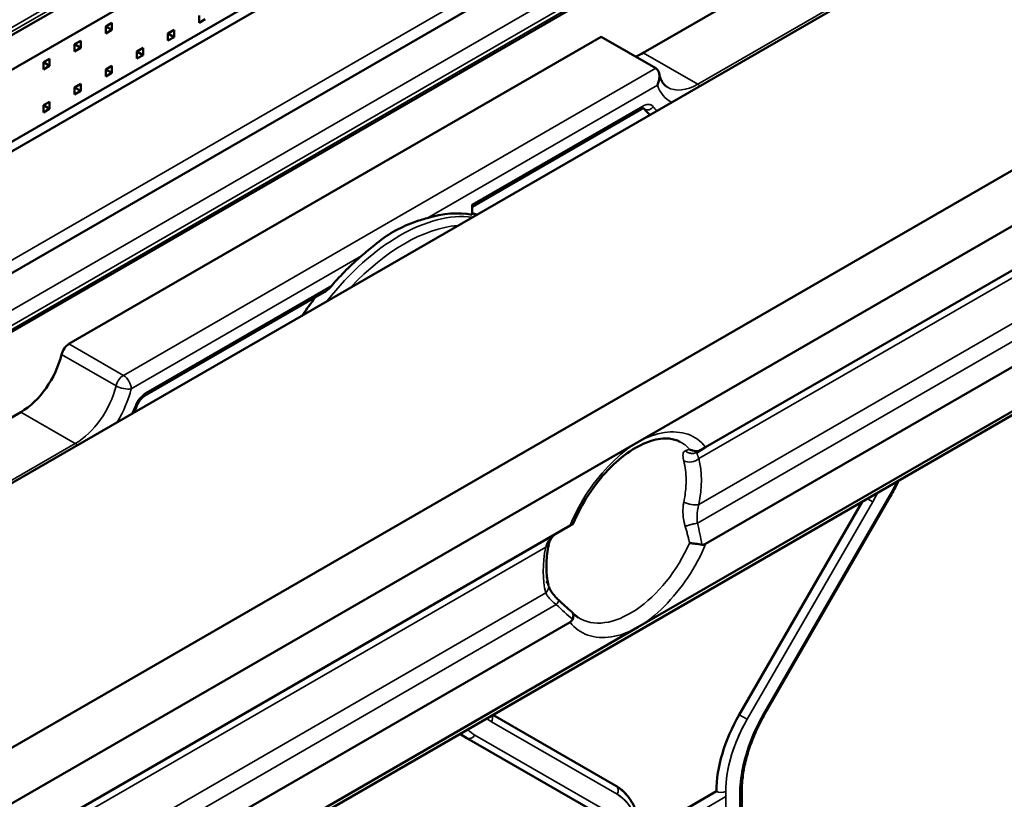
# Model space of a CAD drawing. Header units: millimetres. Extents: x 0 to 14369, y -869 to 2970.
# Tile 611 of 656: x 3609 to 3654, y 1636 to 1671. Entities that reach past the tile are written whole.
import ezdxf

# ---------------------------------------------------------------- set-up
doc = ezdxf.new("R2010")
doc.units = ezdxf.units.MM
doc.header["$LTSCALE"] = 10
doc.layers.add('Sichtbar (ISO)', color=7, linetype='Continuous', lineweight=50)
doc.layers.add('Sichtbar schmal (ISO)', color=7, linetype='Continuous', lineweight=35)

msp = doc.modelspace()

# ---------------------------------------------------------------- linework, layer by layer
at = {"layer": 'Sichtbar (ISO)'}
for p, q in [((3600.048, 1665.217), (3650.624, 1694.417)), ((3600.048, 1665.217), (3650.624, 1694.417)), ((3645.203, 1689.716), (3599.948, 1663.588)), ((3599.948, 1660.322), (3645.203, 1686.45)), ((3644.531, 1685.614), (3595.759, 1657.455)), ((3595.759, 1657.455), (3644.531, 1685.614)), ((3598.738, 1653.653), (3649.312, 1682.852)), ((3649.312, 1682.852), (3598.739, 1653.654)), ((3650.627, 1680.942), (3600.127, 1651.785)), ((3650.627, 1680.942), (3600.127, 1651.785)), ((3660.654, 1679.857), (3590.938, 1639.607)), ((3590.938, 1627.567), (3670.667, 1673.598)), ((3637.672, 1669.569), (3644.743, 1673.652)), ((3644.743, 1673.652), (3637.672, 1669.569)), ((3637.425, 1651.875), (3671.746, 1671.691)), ((3617.484, 1671.265), (3617.484, 1670.939)), ((3613.524, 1670.935), (3613.242, 1670.772)), ((3613.242, 1670.772), (3613.242, 1670.445)), ((3613.524, 1670.608), (3613.242, 1670.772)), ((3613.524, 1670.608), (3613.524, 1670.935)), ((3617.484, 1670.939), (3617.767, 1671.102)), ((3611.575, 1656.339), (3635.76, 1670.302)), ((3635.76, 1670.302), (3611.575, 1656.339)), ((3613.242, 1670.445), (3613.524, 1670.608)), ((3616.353, 1670.612), (3616.07, 1670.449)), ((3616.07, 1670.449), (3616.07, 1670.122)), ((3616.353, 1670.286), (3616.07, 1670.449)), ((3616.07, 1670.122), (3616.353, 1670.286)), ((3616.353, 1670.286), (3616.353, 1670.612)), ((3635.76, 1670.302), (3638.235, 1668.874)), ((3638.235, 1668.874), (3635.76, 1670.302)), ((3612.11, 1670.119), (3611.827, 1669.955)), ((3611.827, 1669.955), (3611.827, 1669.629)), ((3612.11, 1669.792), (3611.827, 1669.955)), ((3611.827, 1669.629), (3612.11, 1669.792)), ((3612.11, 1669.792), (3612.11, 1670.119)), ((3614.939, 1669.796), (3614.656, 1669.632)), ((3614.939, 1669.469), (3614.939, 1669.796)), ((3614.656, 1669.632), (3614.656, 1669.306)), ((3614.939, 1669.469), (3614.656, 1669.632)), ((3614.656, 1669.306), (3614.939, 1669.469)), ((3640.504, 1651.639), (3671.745, 1669.676)), ((3610.696, 1669.302), (3610.413, 1669.139)), ((3610.413, 1669.139), (3610.413, 1668.812)), ((3610.696, 1668.975), (3610.413, 1669.139)), ((3610.413, 1668.812), (3610.696, 1668.975)), ((3610.696, 1668.975), (3610.696, 1669.302)), ((3613.524, 1668.979), (3613.242, 1668.816)), ((3613.524, 1668.653), (3613.524, 1668.979)), ((3613.242, 1668.816), (3613.242, 1668.489)), ((3613.524, 1668.653), (3613.242, 1668.816)), ((3613.242, 1668.489), (3613.524, 1668.653)), ((3612.11, 1668.163), (3611.827, 1667.999)), ((3611.827, 1667.999), (3611.827, 1667.673)), ((3612.11, 1667.836), (3611.827, 1667.999)), ((3612.11, 1667.836), (3612.11, 1668.163)), ((3611.827, 1667.673), (3612.11, 1667.836)), ((3610.696, 1667.346), (3610.413, 1667.183)), ((3610.413, 1667.183), (3610.413, 1666.856)), ((3610.696, 1667.02), (3610.413, 1667.183)), ((3610.696, 1667.02), (3610.696, 1667.346)), ((3610.413, 1666.856), (3610.696, 1667.02)), ((3629.894, 1662.568), (3637.583, 1667.007)), ((3629.894, 1662.568), (3637.583, 1667.007)), ((3671.745, 1665.287), (3640.504, 1647.25)), ((3671.746, 1663.274), (3637.425, 1643.459)), ((3629.894, 1662.67), (3629.894, 1662.207)), ((3629.894, 1662.207), (3629.894, 1662.67)), ((3670.666, 1662.471), (3590.938, 1616.44)), ((3623.168, 1658.685), (3615.01, 1653.975)), ((3623.168, 1658.685), (3615.01, 1653.975)), ((3609.388, 1653.239), (3602.317, 1649.157)), ((3602.317, 1649.157), (3609.388, 1653.239)), ((3590.949, 1625.042), (3637.425, 1651.875)), ((3640.129, 1651.423), (3640.33, 1651.539)), ((3640.504, 1651.639), (3640.33, 1651.539)), ((3643.202, 1639.529), (3648.909, 1649.414)), ((3643.202, 1639.529), (3648.909, 1649.414)), ((3647.618, 1649.164), (3642.031, 1639.487)), ((3634.456, 1648.342), (3634.456, 1648.341)), ((3639.507, 1648.342), (3639.507, 1648.342)), ((3590.938, 1623.022), (3634.346, 1648.084)), ((3634.346, 1648.084), (3634.463, 1648.151)), ((3633.502, 1644.673), (3633.502, 1644.673)), ((3633.743, 1644.519), (3633.744, 1644.519)), ((3590.938, 1618.633), (3634.346, 1643.695)), ((3637.425, 1643.459), (3590.949, 1616.626)), ((3636.425, 1636.25), (3630.838, 1639.476)), ((3636.425, 1636.25), (3630.838, 1639.476)), ((3629.338, 1638.61), (3629.657, 1638.426)), ((3629.657, 1638.426), (3629.338, 1638.61)), ((3629.657, 1638.426), (3635.364, 1635.131)), ((3635.364, 1635.131), (3629.657, 1638.426)), ((3640.996, 1636.003), (3637.545, 1634.01)), ((3642.144, 1611.297), (3642.144, 1635.985)), ((3642.144, 1611.297), (3642.144, 1635.985))]:
    msp.add_line(p, q, dxfattribs=at)
for centre, major_axis, ratio, start_param, end_param in [((3637.672, 1671.815), (1.375, 2.382), 0.57735, 3.744156, 3.926991), ((3637.672, 1671.815), (-1.375, -2.382), 0.57735, 0.602563, 0.785398), ((3637.433, 1666.614), (0.25, 0.433), 0.57735, 6.052049, 6.26469), ((3640.288, 1670.304), (-2.125, -3.681), 0.57735, 6.052049, 6.186176), ((3626.358, 1654.056), (4.5, 7.794), 0.57735, 0.196367, 0.549149), ((3626.358, 1654.056), (4.5, 7.794), 0.57735, 0.196367, 0.549148), ((3626.146, 1654.178), (4.5, 7.794), 0.57735, 0.114612, 0.155715), ((3626.358, 1654.056), (4.5, 7.794), 0.57735, 1.021649, 1.249007), ((3626.358, 1654.056), (-4.5, -7.794), 0.57735, 4.163242, 4.3906), ((3626.146, 1654.178), (-4.5, -7.794), 0.57735, 4.486899, 4.597777), ((3611.575, 1655.931), (0.25, 0.433), 0.57735, 0.785398, 2.043428), ((3611.575, 1655.931), (-0.25, -0.433), 0.57735, 3.926991, 5.18502), ((3609.388, 1655.485), (1.375, 2.382), 0.57735, 3.926991, 5.18502), ((3609.388, 1655.485), (-1.375, -2.382), 0.57735, 0.785398, 2.043428), ((3632.873, 1645.229), (0.493, 0.127), 0.703601, 6.278918, 6.296975), ((3644.531, 1638.044), (-2.5, -4.33), 0.57735, 4.712389, 5.497787)]:
    msp.add_ellipse(centre, major_axis=major_axis, ratio=ratio, start_param=start_param, end_param=end_param, dxfattribs=at)
for points, knots in [([(3638.235, 1668.874), (3638.262, 1668.858), (3638.287, 1668.837), (3638.338, 1668.776), (3638.36, 1668.733), (3638.395, 1668.626), (3638.404, 1668.561), (3638.404, 1668.43), (3638.396, 1668.364), (3638.366, 1668.233), (3638.344, 1668.168), (3638.315, 1668.105), (3638.315, 1668.104), (3638.314, 1668.103)], [0.09341858, 0.09341858, 0.09341858, 0.09341858, 0.10621496, 0.10621496, 0.12403636, 0.12403636, 0.14611715, 0.14611715, 0.16768171, 0.16768171, 0.18977528, 0.18977528, 0.19019595, 0.19019595, 0.19019595, 0.19019595]), ([(3638.314, 1668.103), (3638.315, 1668.104), (3638.315, 1668.105), (3638.344, 1668.168), (3638.366, 1668.233), (3638.396, 1668.364), (3638.404, 1668.43), (3638.404, 1668.561), (3638.395, 1668.626), (3638.36, 1668.733), (3638.338, 1668.776), (3638.287, 1668.837), (3638.262, 1668.858), (3638.235, 1668.874)], [-0.19019585, -0.19019585, -0.19019585, -0.19019585, -0.18977528, -0.18977528, -0.16768171, -0.16768171, -0.14611715, -0.14611715, -0.12403636, -0.12403636, -0.10621496, -0.10621496, -0.09341858, -0.09341858, -0.09341858, -0.09341858]), ([(3638.39, 1668.631), (3638.404, 1668.563), (3638.422, 1668.5), (3638.463, 1668.386), (3638.486, 1668.334), (3638.535, 1668.242), (3638.562, 1668.201), (3638.617, 1668.13), (3638.647, 1668.099), (3638.707, 1668.046), (3638.739, 1668.024), (3638.772, 1668.004)], [3.3545763, 3.3545763, 3.3545763, 3.3545763, 3.4690592, 3.4690592, 3.5835421, 3.5835421, 3.698025, 3.698025, 3.8125079, 3.8125079, 3.9269908, 3.9269908, 3.9269908, 3.9269908]), ([(3638.39, 1668.631), (3638.404, 1668.563), (3638.422, 1668.5), (3638.463, 1668.386), (3638.486, 1668.334), (3638.535, 1668.242), (3638.562, 1668.201), (3638.617, 1668.13), (3638.647, 1668.099), (3638.707, 1668.046), (3638.739, 1668.024), (3638.772, 1668.004)], [3.3545763, 3.3545763, 3.3545763, 3.3545763, 3.4690592, 3.4690592, 3.5835421, 3.5835421, 3.698025, 3.698025, 3.8125079, 3.8125079, 3.9269908, 3.9269908, 3.9269908, 3.9269908]), ([(3637.69, 1667.044), (3637.69, 1667.044), (3637.689, 1667.044), (3637.683, 1667.044), (3637.676, 1667.044), (3637.658, 1667.04), (3637.645, 1667.037), (3637.617, 1667.026), (3637.6, 1667.018), (3637.583, 1667.007)], [0.9888978, 0.9888978, 0.9888978, 0.9888978, 1.0995574, 1.0995574, 1.2566371, 1.2566371, 1.4137167, 1.4137167, 1.5707963, 1.5707963, 1.5707963, 1.5707963]), ([(3637.69, 1667.044), (3637.69, 1667.044), (3637.689, 1667.044), (3637.683, 1667.044), (3637.676, 1667.044), (3637.658, 1667.04), (3637.645, 1667.037), (3637.617, 1667.026), (3637.6, 1667.018), (3637.583, 1667.007)], [0.9888978, 0.9888978, 0.9888978, 0.9888978, 1.0995574, 1.0995574, 1.2566371, 1.2566371, 1.4137167, 1.4137167, 1.5707963, 1.5707963, 1.5707963, 1.5707963]), ([(3627.848, 1662.06), (3627.655, 1662.002), (3627.443, 1661.936), (3626.911, 1661.74), (3626.591, 1661.593), (3626.031, 1661.27), (3625.738, 1661.062), (3625.256, 1660.673), (3625.062, 1660.505), (3624.869, 1660.34)], [-1.3008066, -1.3008066, -1.3008066, -1.3008066, -1.2205407, -1.2205407, -1.1016547, -1.1016547, -0.9827686, -0.9827686, -0.9025009, -0.9025009, -0.9025009, -0.9025009]), ([(3627.848, 1662.06), (3627.655, 1662.002), (3627.443, 1661.936), (3626.911, 1661.74), (3626.591, 1661.593), (3626.031, 1661.27), (3625.738, 1661.062), (3625.256, 1660.673), (3625.062, 1660.505), (3624.869, 1660.34)], [-1.3008075, -1.3008075, -1.3008075, -1.3008075, -1.2205407, -1.2205407, -1.1016547, -1.1016547, -0.9827686, -0.9827686, -0.9025009, -0.9025009, -0.9025009, -0.9025009]), ([(3623.168, 1658.685), (3623.224, 1658.717), (3623.278, 1658.758), (3623.397, 1658.86), (3623.46, 1658.924), (3623.513, 1658.986)], [0.02844886, 0.02844886, 0.02844886, 0.02844886, 0.04731672, 0.04731672, 0.07246467, 0.07246467, 0.07246467, 0.07246467]), ([(3623.513, 1658.986), (3623.46, 1658.924), (3623.397, 1658.86), (3623.278, 1658.758), (3623.224, 1658.717), (3623.168, 1658.685)], [0.23210422, 0.23210422, 0.23210422, 0.23210422, 0.25725217, 0.25725217, 0.27612003, 0.27612003, 0.27612003, 0.27612003]), ([(3615.01, 1653.975), (3614.987, 1653.962), (3614.962, 1653.944), (3614.909, 1653.902), (3614.882, 1653.877), (3614.83, 1653.82), (3614.804, 1653.788), (3614.755, 1653.721), (3614.732, 1653.685), (3614.691, 1653.611), (3614.672, 1653.572), (3614.657, 1653.534)], [1.570796, 1.570796, 1.570796, 1.570796, 1.774103, 1.774103, 1.97741, 1.97741, 2.180717, 2.180717, 2.384024, 2.384024, 2.587331, 2.587331, 2.587331, 2.587331]), ([(3615.01, 1653.975), (3614.987, 1653.962), (3614.962, 1653.944), (3614.909, 1653.902), (3614.882, 1653.877), (3614.83, 1653.82), (3614.804, 1653.788), (3614.755, 1653.721), (3614.732, 1653.685), (3614.691, 1653.611), (3614.672, 1653.572), (3614.657, 1653.534)], [1.570796, 1.570796, 1.570796, 1.570796, 1.774103, 1.774103, 1.97741, 1.97741, 2.180717, 2.180717, 2.384024, 2.384024, 2.587331, 2.587331, 2.587331, 2.587331]), ([(3634.489, 1648.181), (3634.678, 1648.628), (3634.913, 1649.07), (3635.451, 1649.895), (3635.754, 1650.279), (3636.394, 1650.948), (3636.731, 1651.233), (3637.394, 1651.676), (3637.721, 1651.836), (3638.328, 1652.027), (3638.607, 1652.058), (3639.03, 1652.017), (3639.191, 1651.969), (3639.334, 1651.894)], [3.713434, 3.713434, 3.713434, 3.713434, 4.020468, 4.020468, 4.327976, 4.327976, 4.63357, 4.63357, 4.935856, 4.935856, 5.240942, 5.240942, 5.473092, 5.473092, 5.473092, 5.473092]), ([(3639.776, 1651.551), (3639.776, 1651.55), (3639.777, 1651.55), (3639.819, 1651.524), (3639.862, 1651.504), (3639.954, 1651.476), (3640.001, 1651.468), (3640.097, 1651.466), (3640.146, 1651.471), (3640.241, 1651.495), (3640.287, 1651.514), (3640.33, 1651.539)], [-0.05920232, -0.05920232, -0.05920232, -0.05920232, -0.05892063, -0.05892063, -0.04423264, -0.04423264, -0.02959207, -0.02959207, -0.01489303, -0.01489303, -0.000001, -0.000001, -0.000001, -0.000001]), ([(3649.273, 1650.12), (3649.269, 1650.11), (3649.264, 1650.101), (3649.154, 1649.862), (3649.036, 1649.635), (3648.909, 1649.414)], [0.6219847, 0.6219847, 0.6219847, 0.6219847, 0.6283185, 0.6283185, 0.7853982, 0.7853982, 0.7853982, 0.7853982]), ([(3649.273, 1650.12), (3649.269, 1650.11), (3649.264, 1650.101), (3649.154, 1649.862), (3649.036, 1649.635), (3648.909, 1649.414)], [0.6219847, 0.6219847, 0.6219847, 0.6219847, 0.6283185, 0.6283185, 0.7853982, 0.7853982, 0.7853982, 0.7853982]), ([(3633.72, 1647.723), (3633.71, 1647.716), (3633.7, 1647.711), (3633.677, 1647.695), (3633.663, 1647.686), (3633.612, 1647.646), (3633.575, 1647.611), (3633.471, 1647.49), (3633.415, 1647.389), (3633.377, 1647.252), (3633.373, 1647.232), (3633.369, 1647.212)], [0, 0, 0, 0, 0.00550421, 0.00550421, 0.01289762, 0.01289762, 0.03513204, 0.03513204, 0.08243031, 0.08243031, 0.09010089, 0.09010089, 0.09010089, 0.09010089]), ([(3633.369, 1645.356), (3633.344, 1645.455), (3633.323, 1645.56), (3633.291, 1645.782), (3633.28, 1645.898), (3633.269, 1646.14), (3633.269, 1646.266), (3633.28, 1646.525), (3633.291, 1646.659), (3633.325, 1646.932), (3633.347, 1647.071), (3633.376, 1647.213)], [2.8883141, 2.8883141, 2.8883141, 2.8883141, 2.9896255, 2.9896255, 3.0909369, 3.0909369, 3.1922484, 3.1922484, 3.2935598, 3.2935598, 3.3948712, 3.3948712, 3.3948712, 3.3948712]), ([(3640.33, 1647.215), (3640.288, 1647.221), (3640.242, 1647.227), (3640.146, 1647.241), (3640.097, 1647.248), (3640, 1647.26), (3639.953, 1647.266), (3639.862, 1647.277), (3639.818, 1647.281), (3639.777, 1647.285), (3639.776, 1647.285), (3639.776, 1647.285)], [-0.05881123, -0.05881123, -0.05881123, -0.05881123, -0.04405341, -0.04405341, -0.02925655, -0.02925655, -0.01463114, -0.01463114, 0, 0, 0.00028287, 0.00028287, 0.00028287, 0.00028287]), ([(3640.33, 1647.215), (3640.334, 1647.214), (3640.338, 1647.213), (3640.367, 1647.21), (3640.397, 1647.212), (3640.448, 1647.223), (3640.48, 1647.236), (3640.504, 1647.25)], [0.25693104, 0.25693104, 0.25693104, 0.25693104, 0.25826393, 0.25826393, 0.26705344, 0.26705344, 0.27728724, 0.27728724, 0.27728724, 0.27728724]), ([(3633.376, 1645.313), (3633.384, 1645.292), (3633.394, 1645.268), (3633.429, 1645.191), (3633.462, 1645.134), (3633.548, 1645.004), (3633.606, 1644.931), (3633.716, 1644.805), (3633.766, 1644.752), (3633.819, 1644.7)], [0.01011533, 0.01011533, 0.01011533, 0.01011533, 0.0229952, 0.0229952, 0.04941352, 0.04941352, 0.08076068, 0.08076068, 0.10338695, 0.10338695, 0.10338695, 0.10338695]), ([(3634.463, 1643.827), (3634.478, 1643.865), (3634.488, 1643.902), (3634.497, 1643.974), (3634.497, 1644.009), (3634.485, 1644.069), (3634.474, 1644.094), (3634.45, 1644.131), (3634.438, 1644.144), (3634.425, 1644.155)], [0.000001, 0.000001, 0.000001, 0.000001, 0.01398333, 0.01398333, 0.02876103, 0.02876103, 0.04262815, 0.04262815, 0.05195452, 0.05195452, 0.05195452, 0.05195452]), ([(3634.719, 1643.899), (3634.699, 1643.912), (3634.679, 1643.925), (3634.641, 1643.953), (3634.622, 1643.967), (3634.585, 1643.997), (3634.567, 1644.013), (3634.531, 1644.045), (3634.513, 1644.062), (3634.479, 1644.098), (3634.462, 1644.116), (3634.445, 1644.135)], [2.3808897, 2.3808897, 2.3808897, 2.3808897, 2.4145388, 2.4145388, 2.4481879, 2.4481879, 2.481837, 2.481837, 2.5154861, 2.5154861, 2.5491351, 2.5491351, 2.5491351, 2.5491351]), ([(3634.346, 1643.695), (3634.37, 1643.709), (3634.396, 1643.729), (3634.432, 1643.768), (3634.448, 1643.793), (3634.46, 1643.82), (3634.462, 1643.823), (3634.463, 1643.827)], [-0.27728724, -0.27728724, -0.27728724, -0.27728724, -0.26705344, -0.26705344, -0.25826393, -0.25826393, -0.25693104, -0.25693104, -0.25693104, -0.25693104]), ([(3643.202, 1639.529), (3643.067, 1639.297), (3642.944, 1639.058), (3642.721, 1638.575), (3642.621, 1638.33), (3642.45, 1637.842), (3642.377, 1637.598), (3642.261, 1637.118), (3642.217, 1636.881), (3642.159, 1636.421), (3642.144, 1636.198), (3642.144, 1635.985)], [2.3561945, 2.3561945, 2.3561945, 2.3561945, 2.5132741, 2.5132741, 2.6703538, 2.6703538, 2.8274334, 2.8274334, 2.984513, 2.984513, 3.1415927, 3.1415927, 3.1415927, 3.1415927]), ([(3643.202, 1639.529), (3643.067, 1639.297), (3642.944, 1639.058), (3642.721, 1638.575), (3642.621, 1638.33), (3642.45, 1637.842), (3642.377, 1637.598), (3642.261, 1637.118), (3642.217, 1636.881), (3642.159, 1636.421), (3642.144, 1636.198), (3642.144, 1635.985)], [2.3561945, 2.3561945, 2.3561945, 2.3561945, 2.5132741, 2.5132741, 2.6703538, 2.6703538, 2.8274334, 2.8274334, 2.984513, 2.984513, 3.1415927, 3.1415927, 3.1415927, 3.1415927]), ([(3636.425, 1636.25), (3636.571, 1636.166), (3636.706, 1636.061), (3636.947, 1635.817), (3637.053, 1635.678), (3637.234, 1635.372), (3637.31, 1635.205), (3637.43, 1634.848), (3637.474, 1634.659), (3637.533, 1634.261), (3637.548, 1634.054), (3637.548, 1633.839)], [5.4977871, 5.4977871, 5.4977871, 5.4977871, 5.6548668, 5.6548668, 5.8119464, 5.8119464, 5.969026, 5.969026, 6.1261057, 6.1261057, 6.2831853, 6.2831853, 6.2831853, 6.2831853]), ([(3636.425, 1636.25), (3636.575, 1636.164), (3636.712, 1636.056), (3636.958, 1635.805), (3637.065, 1635.662), (3637.248, 1635.346), (3637.323, 1635.173), (3637.441, 1634.805), (3637.484, 1634.609), (3637.536, 1634.223), (3637.548, 1634.034), (3637.548, 1633.839)], [5.4977871, 5.4977871, 5.4977871, 5.4977871, 5.6585239, 5.6585239, 5.8192606, 5.8192606, 5.9799973, 5.9799973, 6.1407341, 6.1407341, 6.2831853, 6.2831853, 6.2831853, 6.2831853])]:
    msp.add_open_spline(points, degree=3, knots=knots, dxfattribs=at)
for points in [[(3614.52, 1653.222), (3614.568, 1653.325), (3614.614, 1653.43), (3614.657, 1653.534)], [(3614.52, 1653.222), (3614.568, 1653.325), (3614.614, 1653.43), (3614.657, 1653.534)], [(3634.489, 1648.181), (3634.484, 1648.168), (3634.475, 1648.158), (3634.463, 1648.151)], [(3633.819, 1644.701), (3633.82, 1644.7), (3633.82, 1644.7), (3633.821, 1644.699)], [(3633.822, 1644.7), (3634.016, 1644.508), (3634.217, 1644.326), (3634.425, 1644.155)]]:
    msp.add_open_spline(points, degree=3, dxfattribs=at)
at = {"layer": 'Sichtbar schmal (ISO)'}
for p, q in [((3650.727, 1694.646), (3600.151, 1665.446)), ((3600.151, 1665.446), (3650.727, 1694.645)), ((3650.689, 1694.809), (3600.189, 1665.653)), ((3598.251, 1653.954), (3648.81, 1683.144)), ((3648.81, 1683.144), (3598.251, 1653.954)), ((3650.465, 1681.832), (3599.889, 1652.632)), ((3599.889, 1652.632), (3650.465, 1681.832)), ((3600.151, 1652.086), (3650.728, 1681.286)), ((3650.728, 1681.286), (3600.151, 1652.086)), ((3600.189, 1651.923), (3650.689, 1681.079)), ((3650.689, 1681.079), (3619.866, 1663.283)), ((3647.218, 1672.223), (3640.147, 1668.14)), ((3640.147, 1668.14), (3647.218, 1672.223)), ((3640.147, 1668.14), (3637.672, 1669.569)), ((3637.672, 1669.569), (3640.147, 1668.14)), ((3640.196, 1651.123), (3671.011, 1668.914)), ((3638.235, 1668.874), (3614.049, 1654.91)), ((3614.049, 1654.91), (3638.235, 1668.874)), ((3627.848, 1662.06), (3638.314, 1668.103)), ((3638.314, 1668.103), (3627.848, 1662.06)), ((3637.645, 1667.145), (3629.894, 1662.67)), ((3629.894, 1662.67), (3637.645, 1667.145)), ((3671.031, 1666.846), (3640.196, 1649.044)), ((3640.129, 1648.188), (3671.218, 1666.138)), ((3614.403, 1654.298), (3624.869, 1660.34)), ((3624.869, 1660.34), (3614.403, 1654.298)), ((3623.513, 1658.986), (3615.072, 1654.113)), ((3615.072, 1654.113), (3623.513, 1658.986)), ((3614.049, 1654.91), (3611.575, 1656.339)), ((3611.575, 1656.339), (3614.049, 1654.91)), ((3611.238, 1655.862), (3613.713, 1654.433)), ((3613.713, 1654.433), (3611.238, 1655.862)), ((3609.388, 1653.239), (3611.863, 1651.811)), ((3611.863, 1651.811), (3609.388, 1653.239)), ((3611.863, 1651.811), (3604.792, 1647.728)), ((3604.792, 1647.728), (3611.863, 1651.811)), ((3643.154, 1639.557), (3648.861, 1649.442)), ((3648.861, 1649.442), (3643.154, 1639.557)), ((3648.1, 1649.163), (3647.858, 1649.303)), ((3647.858, 1649.303), (3648.1, 1649.163)), ((3648.909, 1649.414), (3648.861, 1649.442)), ((3648.861, 1649.442), (3648.909, 1649.414)), ((3647.618, 1649.164), (3642.031, 1639.487)), ((3648.1, 1649.163), (3642.393, 1639.278)), ((3642.393, 1639.278), (3648.1, 1649.163)), ((3590.938, 1622.684), (3633.239, 1647.106)), ((3633.239, 1645.027), (3590.938, 1620.604)), ((3590.938, 1619.788), (3633.72, 1644.488)), ((3642.031, 1639.487), (3642.393, 1639.278)), ((3642.393, 1639.278), (3642.031, 1639.487)), ((3643.154, 1639.557), (3643.202, 1639.529)), ((3643.202, 1639.529), (3643.154, 1639.557)), ((3636.487, 1635.868), (3630.78, 1639.163)), ((3630.78, 1639.163), (3636.487, 1635.868)), ((3630.019, 1638.563), (3635.726, 1635.268)), ((3635.726, 1635.268), (3630.019, 1638.563)), ((3641.42, 1610.3), (3641.42, 1636.003)), ((3642.056, 1635.863), (3642.056, 1611.175)), ((3642.056, 1611.175), (3642.056, 1635.863)), ((3641.427, 1635.762), (3637.453, 1633.468))]:
    msp.add_line(p, q, dxfattribs=at)
for centre, major_axis, ratio, start_param, end_param in [((3640.501, 1670.182), (-1.625, -2.815), 0.57735, 5.810554, 6.328573), ((3640.501, 1670.182), (-1.625, -2.815), 0.57735, 5.810554, 6.328573), ((3640.147, 1670.386), (-1.375, -2.382), 0.57735, 0, 0.785398), ((3640.147, 1670.386), (-1.375, -2.382), 0.57735, 0, 0.785398), ((3640.147, 1667.732), (-0.25, 0.433), 0.57735, 5.230195, 5.497787), ((3640.147, 1667.732), (0.25, -0.433), 0.57735, 2.088602, 2.356194), ((3637.433, 1667.267), (0.15, -0.26), 0.57735, 0, 0.785398), ((3637.433, 1667.267), (0.15, -0.26), 0.57735, 0, 0.785398), ((3637.914, 1667.236), (-0.237, -0.184), 0.794783, 0.313303, 1.884096), ((3637.914, 1667.236), (-0.237, -0.184), 0.794783, 0.313303, 1.884097), ((3640.501, 1670.182), (-1.975, -3.421), 0.57735, 6.052049, 6.150816), ((3637.433, 1666.614), (0.25, 0.433), 0.57735, 6.052049, 6.26469), ((3640.288, 1670.304), (-2.125, -3.681), 0.57735, 6.052049, 6.186176), ((3626.606, 1653.913), (4.5, 7.794), 0.57735, 0.241225, 1.329572), ((3626.606, 1653.913), (4.5, 7.794), 0.57735, 0.241225, 1.329572), ((3626.818, 1653.791), (4.35, 7.534), 0.57735, 0.381511, 1.189286), ((3626.818, 1653.791), (4.35, 7.534), 0.57735, 0.381511, 1.189286), ((3614.049, 1654.502), (-0.25, -0.433), 0.57735, 3.926991, 5.18502), ((3614.049, 1654.502), (0.25, 0.433), 0.57735, 0.785398, 2.043428), ((3614.049, 1654.502), (-0.25, 0.433), 0.57735, 3.926991, 5.497787), ((3614.049, 1654.502), (0.25, -0.433), 0.57735, 0.785398, 2.356194), ((3611.863, 1654.056), (-1.375, -2.382), 0.57735, 0.785398, 2.043428), ((3611.863, 1654.056), (1.375, 2.382), 0.57735, 3.926991, 5.18502), ((3614.049, 1654.502), (0.486, -0.117), 0.371694, 4.041214, 5.61201), ((3614.049, 1654.502), (-0.486, 0.117), 0.371694, 0.899621, 2.470417), ((3612.216, 1653.852), (-1.625, -2.815), 0.57735, 1.525409, 2.043428), ((3612.216, 1653.852), (1.625, 2.815), 0.57735, 4.667001, 5.18502), ((3614.86, 1654.235), (0.15, -0.26), 0.57735, 0, 0.785398), ((3614.86, 1654.235), (0.15, -0.26), 0.57735, 0, 0.785398), ((3612.216, 1653.852), (-1.975, -3.421), 0.57735, 1.703166, 1.801933), ((3614.379, 1653.648), (0.278, -0.114), 0.187046, 5.654948, 6.283185), ((3614.379, 1653.648), (0.278, -0.114), 0.187046, 5.654946, 6.283185), ((3637.083, 1647.864), (2.309, 3.999), 0.57735, 6.099094, 6.307881), ((3611.863, 1651.402), (0.25, -0.433), 0.57735, 2.088602, 2.356194), ((3611.863, 1651.402), (-0.25, 0.433), 0.57735, 5.230195, 5.497787), ((3639.843, 1651.336), (-0.492, -0.127), 0.703603, 0.661495, 2.177346), ((3636.115, 1648.469), (-2.62, -3.719), 0.624487, 2.409961, 2.665086), ((3636.718, 1648.075), (-2.541, -4.401), 0.57735, 2.102914, 2.609473), ((3646.511, 1650.798), (2.35, 4.07), 0.57735, 4.712389, 4.863795), ((3646.511, 1650.798), (-2.35, -4.07), 0.57735, 1.570796, 1.722203), ((3645.45, 1650.693), (-2.65, -4.59), 0.57735, 1.570796, 1.658392), ((3639.843, 1649.253), (-0.499, 0.099), 0.414258, 0.923047, 2.438345), ((3633.296, 1647.267), (4.119, -7.135), 0.816497, 1.123633, 1.247344), ((3636.718, 1648.075), (-2.541, -4.401), 0.57735, 5.244509, 5.751065), ((3632.873, 1647.312), (0.499, -0.099), 0.414259, 5.612693, 6.274609), ((3632.873, 1647.312), (-0.499, 0.099), 0.414259, 3.641951, 3.644766), ((3637.083, 1647.864), (-2.309, -3.999), 0.57735, 6.25849, 8.038073), ((3632.873, 1645.229), (0.493, 0.127), 0.703601, 5.351449, 6.278918), ((3632.873, 1645.229), (0.493, 0.127), 0.703601, 0.013789, 0.570828), ((3635.077, 1647.793), (3.458, -4.9), 0.530337, 5.037847, 5.214433), ((3634.914, 1647.745), (3.43, -4.575), 0.499553, 5.032793, 5.033431), ((3630.567, 1639.286), (0.15, 0.26), 0.816497, 4.712389, 5.782888), ((3630.567, 1639.286), (-0.15, -0.26), 0.816497, 1.570796, 2.641295), ((3644.531, 1638.044), (-2.5, -4.33), 0.57735, 4.712389, 5.497787), ((3645.804, 1638.027), (2.65, 4.59), 0.57735, 1.570796, 2.356194), ((3633.43, 1643.753), (-2.65, -4.59), 0.57735, 6.19559, 6.283185), ((3633.43, 1643.753), (-2.65, -4.59), 0.57735, 6.19559, 6.283185), ((3644.743, 1637.922), (-2.35, -4.07), 0.57735, 4.712389, 5.56166), ((3644.743, 1637.922), (-2.35, -4.07), 0.57735, 4.712389, 5.497787), ((3632.157, 1642.756), (-2.5, -4.33), 0.57735, 6.162488, 6.283185), ((3632.157, 1642.756), (-2.5, -4.33), 0.57735, 6.162488, 6.283185), ((3629.807, 1638.686), (-0.15, -0.26), 0.816497, 0, 1.570796), ((3629.807, 1638.686), (-0.15, -0.26), 0.816497, 0, 1.570796), ((3632.369, 1642.633), (-2.35, -4.07), 0.57735, 6.131779, 6.283185), ((3636.275, 1635.991), (0.15, 0.26), 0.816497, 4.712389, 6.283185), ((3636.275, 1635.991), (0.15, 0.26), 0.816497, 4.712389, 6.283185), ((3634.137, 1631.798), (2.35, 4.07), 0.57735, 5.497787, 6.283185), ((3634.137, 1631.798), (2.35, 4.07), 0.57735, 5.433914, 6.283185), ((3641.208, 1636.125), (0.3, 0), 0.57735, 3.926991, 5.497787), ((3641.844, 1635.985), (0.3, 0), 0.57735, 5.497787, 6.283185), ((3641.844, 1635.985), (0.3, 0), 0.57735, 5.497787, 6.283185)]:
    msp.add_ellipse(centre, major_axis=major_axis, ratio=ratio, start_param=start_param, end_param=end_param, dxfattribs=at)
for points, knots in [([(3637.645, 1667.145), (3637.713, 1667.184), (3637.776, 1667.208), (3637.838, 1667.217), (3637.9, 1667.226), (3637.96, 1667.22), (3638.008, 1667.202), (3638.056, 1667.184), (3638.093, 1667.155), (3638.127, 1667.112)], [0, 0, 0, 0, 0.3333333, 0.3333333, 0.3333333, 0.6666667, 0.6666667, 0.6666667, 0.9974892, 0.9974892, 0.9974892, 0.9974892]), ([(3638.126, 1667.113), (3638.092, 1667.157), (3638.052, 1667.187), (3638.003, 1667.204), (3637.953, 1667.221), (3637.893, 1667.226), (3637.832, 1667.216), (3637.771, 1667.206), (3637.71, 1667.182), (3637.645, 1667.145)], [0.001649, 0.001649, 0.001649, 0.001649, 0.3333333, 0.3333333, 0.3333333, 0.6666667, 0.6666667, 0.6666667, 1, 1, 1, 1]), ([(3614.59, 1653.523), (3614.624, 1653.605), (3614.661, 1653.677), (3614.709, 1653.75), (3614.757, 1653.824), (3614.817, 1653.899), (3614.879, 1653.961), (3614.941, 1654.024), (3615.004, 1654.073), (3615.072, 1654.113)], [0.0025108, 0.0025108, 0.0025108, 0.0025108, 0.3333333, 0.3333333, 0.3333333, 0.6666667, 0.6666667, 0.6666667, 1, 1, 1, 1]), ([(3615.072, 1654.113), (3615.007, 1654.075), (3614.946, 1654.028), (3614.885, 1653.968), (3614.824, 1653.907), (3614.764, 1653.833), (3614.714, 1653.758), (3614.665, 1653.684), (3614.625, 1653.608), (3614.591, 1653.525)], [0, 0, 0, 0, 0.3333333, 0.3333333, 0.3333333, 0.6666667, 0.6666667, 0.6666667, 0.9983523, 0.9983523, 0.9983523, 0.9983523]), ([(3637.424, 1651.874), (3637.848, 1652.118), (3638.246, 1652.253), (3638.629, 1652.308), (3639.011, 1652.364), (3639.378, 1652.341), (3639.696, 1652.231), (3640.013, 1652.122), (3640.281, 1651.927), (3640.504, 1651.639)], [0, 0, 0, 0, 0.333333, 0.333333, 0.333333, 0.666667, 0.666667, 0.666667, 1, 1, 1, 1]), ([(3634.346, 1648.084), (3634.569, 1648.629), (3634.836, 1649.133), (3635.154, 1649.609), (3635.471, 1650.085), (3635.838, 1650.532), (3636.221, 1650.918), (3636.603, 1651.304), (3637, 1651.628), (3637.424, 1651.874)], [0.0000041, 0.0000041, 0.0000041, 0.0000041, 0.3333333, 0.3333333, 0.3333333, 0.6666667, 0.6666667, 0.6666667, 1, 1, 1, 1]), ([(3639.509, 1651.023), (3639.505, 1651.039), (3639.502, 1651.056), (3639.498, 1651.071), (3639.495, 1651.087), (3639.492, 1651.102), (3639.49, 1651.117), (3639.484, 1651.147), (3639.481, 1651.174), (3639.478, 1651.2), (3639.473, 1651.252), (3639.473, 1651.297), (3639.478, 1651.335), (3639.484, 1651.373), (3639.495, 1651.404), (3639.511, 1651.428), (3639.519, 1651.44), (3639.529, 1651.45), (3639.54, 1651.459), (3639.546, 1651.463), (3639.552, 1651.467), (3639.558, 1651.471), (3639.564, 1651.474), (3639.57, 1651.477), (3639.577, 1651.48)], [0, 0, 0, 0, 0.0625, 0.0625, 0.0625, 0.125, 0.125, 0.125, 0.25, 0.25, 0.25, 0.5, 0.5, 0.5, 0.75, 0.75, 0.75, 0.875, 0.875, 0.875, 0.9375, 0.9375, 0.9375, 0.9999998, 0.9999998, 0.9999998, 0.9999998]), ([(3639.577, 1651.48), (3639.597, 1651.488), (3639.615, 1651.495), (3639.633, 1651.501), (3639.651, 1651.508), (3639.668, 1651.514), (3639.685, 1651.52), (3639.701, 1651.526), (3639.717, 1651.532), (3639.732, 1651.537), (3639.748, 1651.542), (3639.762, 1651.547), (3639.776, 1651.551)], [0, 0, 0, 0, 0.25, 0.25, 0.25, 0.5, 0.5, 0.5, 0.75, 0.75, 0.75, 1, 1, 1, 1]), ([(3639.577, 1651.48), (3639.587, 1651.472), (3639.607, 1651.457), (3639.637, 1651.435), (3639.704, 1651.399), (3639.773, 1651.376), (3639.847, 1651.362), (3639.923, 1651.36), (3639.994, 1651.369), (3640.063, 1651.39), (3640.097, 1651.405), (3640.113, 1651.414), (3640.124, 1651.42), (3640.129, 1651.423)], [0, 0, 0, 0, 0.07678, 0.153766, 0.263219, 0.373285, 0.48411, 0.594903, 0.704962, 0.814413, 0.891398, 0.945724, 1, 1, 1, 1]), ([(3640.129, 1651.423), (3640.127, 1651.421), (3640.123, 1651.418), (3640.118, 1651.41), (3640.113, 1651.388), (3640.119, 1651.337), (3640.141, 1651.262), (3640.166, 1651.197), (3640.183, 1651.156), (3640.192, 1651.134), (3640.196, 1651.123)], [0, 0, 0, 0, 0.0625, 0.125, 0.25, 0.5, 0.75, 0.875, 0.9375, 1, 1, 1, 1]), ([(3639.577, 1648.042), (3639.57, 1648.065), (3639.564, 1648.088), (3639.558, 1648.111), (3639.551, 1648.134), (3639.546, 1648.157), (3639.54, 1648.18), (3639.529, 1648.227), (3639.519, 1648.273), (3639.511, 1648.32), (3639.494, 1648.413), (3639.484, 1648.506), (3639.478, 1648.599), (3639.473, 1648.692), (3639.473, 1648.785), (3639.478, 1648.877), (3639.481, 1648.923), (3639.485, 1648.969), (3639.49, 1649.014), (3639.492, 1649.037), (3639.495, 1649.059), (3639.498, 1649.081), (3639.502, 1649.104), (3639.505, 1649.126), (3639.509, 1649.148)], [0, 0, 0, 0, 0.0625, 0.0625, 0.0625, 0.125, 0.125, 0.125, 0.25, 0.25, 0.25, 0.5, 0.5, 0.5, 0.75, 0.75, 0.75, 0.875, 0.875, 0.875, 0.9375, 0.9375, 0.9375, 0.9999999, 0.9999999, 0.9999999, 0.9999999]), ([(3640.196, 1649.044), (3640.192, 1649.027), (3640.183, 1648.994), (3640.166, 1648.925), (3640.141, 1648.803), (3640.119, 1648.622), (3640.113, 1648.438), (3640.118, 1648.312), (3640.123, 1648.241), (3640.127, 1648.206), (3640.129, 1648.188)], [0.0000107, 0.0000107, 0.0000107, 0.0000107, 0.0625, 0.125, 0.25, 0.5, 0.75, 0.875, 0.9375, 1, 1, 1, 1]), ([(3640.129, 1648.188), (3640.088, 1648.183), (3639.995, 1648.167), (3639.851, 1648.133), (3639.703, 1648.089), (3639.638, 1648.066), (3639.596, 1648.05), (3639.577, 1648.042)], [0, 0, 0, 0, 0.225628, 0.453043, 0.680488, 0.840763, 1, 1, 1, 1]), ([(3639.776, 1647.285), (3639.762, 1647.349), (3639.748, 1647.412), (3639.732, 1647.475), (3639.717, 1647.538), (3639.701, 1647.602), (3639.685, 1647.665), (3639.668, 1647.728), (3639.651, 1647.791), (3639.633, 1647.854), (3639.615, 1647.917), (3639.597, 1647.98), (3639.577, 1648.042)], [0, 0, 0, 0, 0.25, 0.25, 0.25, 0.5, 0.5, 0.5, 0.75, 0.75, 0.75, 1, 1, 1, 1]), ([(3633.239, 1647.106), (3633.248, 1647.139), (3633.271, 1647.204), (3633.327, 1647.328), (3633.419, 1647.469), (3633.534, 1647.59), (3633.625, 1647.661), (3633.679, 1647.697), (3633.706, 1647.714), (3633.72, 1647.723)], [0, 0, 0, 0, 0.125, 0.25, 0.5, 0.75, 0.875, 0.9375, 1, 1, 1, 1]), ([(3640.504, 1647.25), (3640.281, 1646.705), (3640.013, 1646.2), (3639.696, 1645.725), (3639.378, 1645.249), (3639.011, 1644.801), (3638.629, 1644.415), (3638.246, 1644.03), (3637.848, 1643.706), (3637.424, 1643.46)], [0, 0, 0, 0, 0.333333, 0.333333, 0.333333, 0.666667, 0.666667, 0.666667, 1, 1, 1, 1]), ([(3633.72, 1644.488), (3633.706, 1644.499), (3633.679, 1644.52), (3633.624, 1644.563), (3633.534, 1644.64), (3633.419, 1644.754), (3633.327, 1644.869), (3633.271, 1644.96), (3633.248, 1645.005), (3633.239, 1645.027)], [0, 0, 0, 0, 0.0625, 0.125, 0.25, 0.5, 0.75, 0.875, 1, 1, 1, 1]), ([(3633.821, 1644.699), (3633.828, 1644.69), (3633.827, 1644.647), (3633.771, 1644.554), (3633.72, 1644.488)], [0.1951729, 0.1951729, 0.1951729, 0.1951729, 0.5000036, 1, 1, 1, 1]), ([(3634.346, 1643.695), (3634.569, 1643.407), (3634.836, 1643.211), (3635.154, 1643.102), (3635.471, 1642.993), (3635.838, 1642.969), (3636.221, 1643.025), (3636.603, 1643.081), (3637, 1643.216), (3637.424, 1643.46)], [0, 0, 0, 0, 0.333333, 0.333333, 0.333333, 0.666667, 0.666667, 0.666667, 1, 1, 1, 1]), ([(3643.154, 1639.557), (3642.919, 1639.147), (3642.721, 1638.736), (3642.558, 1638.317), (3642.396, 1637.897), (3642.269, 1637.469), (3642.184, 1637.057), (3642.099, 1636.645), (3642.056, 1636.249), (3642.056, 1635.863)], [0, 0, 0, 0, 0.333333, 0.333333, 0.333333, 0.666667, 0.666667, 0.666667, 1, 1, 1, 1])]:
    msp.add_open_spline(points, degree=3, knots=knots, dxfattribs=at)
for points in [[(3638.127, 1667.112), (3638.175, 1667.049), (3638.227, 1666.992), (3638.281, 1666.941)], [(3614.436, 1653.174), (3614.49, 1653.288), (3614.542, 1653.405), (3614.59, 1653.523)], [(3639.509, 1649.148), (3639.534, 1649.261), (3639.575, 1649.487), (3639.609, 1649.821), (3639.617, 1650.037), (3639.617, 1650.143)], [(3648.1, 1649.163), (3648.178, 1649.299), (3648.252, 1649.434), (3648.321, 1649.57)], [(3630.019, 1638.563), (3629.899, 1638.634), (3629.79, 1638.717), (3629.691, 1638.814)]]:
    msp.add_open_spline(points, degree=3, dxfattribs=at)

doc.saveas('drawing.dxf')
